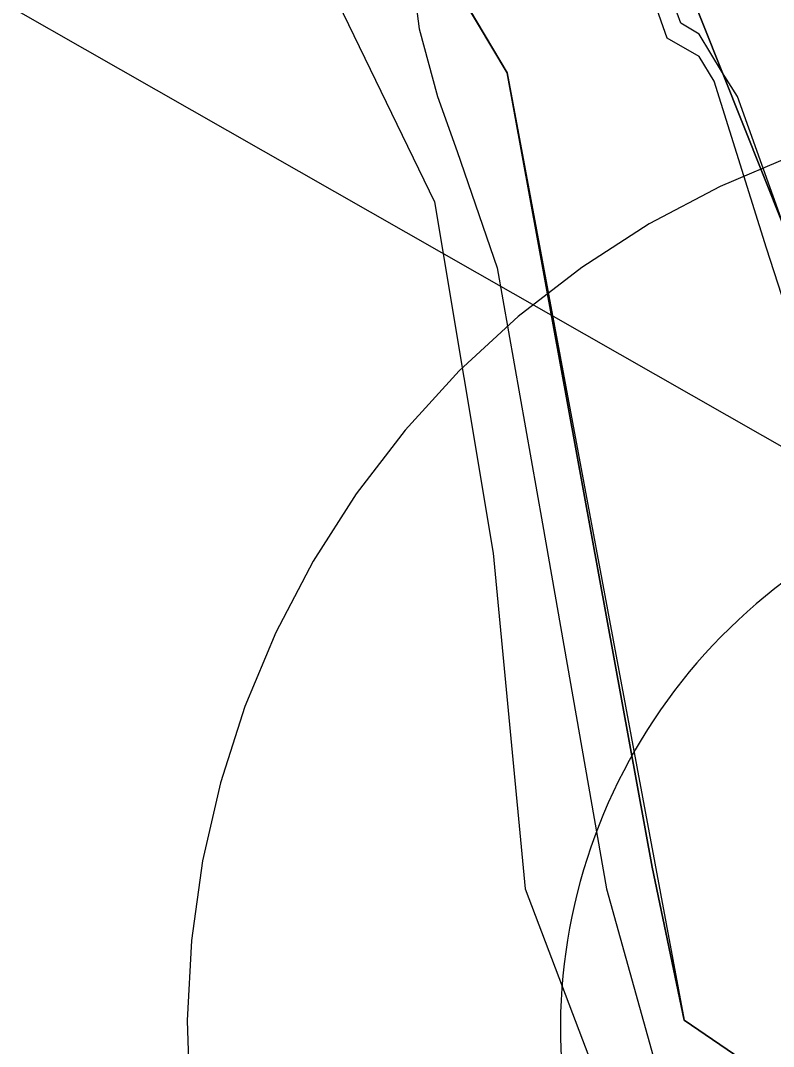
# Model space of a CAD drawing. Extents: x -690419 to -685080, y -987825 to -981190.
# Drawn here: x -686596.4 to -686556, y -986400.9 to -986345.9 of the extents above; entities that cross this region are included whole.
import ezdxf

# ---------------------------------------------------------------- set-up
doc = ezdxf.new("R2010")
doc.units = 0
for name, color, linetype in [('BPEJ I-II ochrana', 7, 'Continuous'), ('OP elektro VN (S)', 7, 'Continuous'), ('OP lesa 30 m (S)', 7, 'Continuous'), ('OP lesa 50 m (S)', 7, 'Continuous'), ('Plochy smíšené nezastavěného území všeobecné MU (S)', 7, 'Continuous'), ('Plochy vodní a vodnich toku WT (S)', 7, 'Continuous'), ('Plochy zemědělské všeobecné AU (S)', 7, 'Continuous'), ('Regulační bloky STABILIZOVANÉ (S)', 7, 'Continuous'), ('Regulační bloky STABILIZOVANÉ (S) TIS', 7, 'Continuous'), ('USES LBK (S)', 7, 'Continuous'), ('USES_ŠRAFY (S)', 7, 'Continuous'), ('Záplavové území aktivní zóna (S)', 7, 'Continuous'), ('Záplavové území Q100 (S)', 7, 'Continuous')]:
    doc.layers.add(name, color=color, linetype=linetype)

msp = doc.modelspace()

# ---------------------------------------------------------------- linework, layer by layer
at = {"layer": 'BPEJ I-II ochrana'}
for p, q in [((-686570.29, -986348.74), (-686596.08, -986305.34)), ((-686562.52, -986391.3), (-686570.29, -986348.74)), ((-686560.8, -986399.5), (-686562.52, -986391.3)), ((-686557.38, -986401.84), (-686560.8, -986399.5))]:
    msp.add_line(p, q, dxfattribs=at)
at = {"layer": 'OP elektro VN (S)'}
msp.add_lwpolyline([(-686617.653, -986333.361), (-686528.052, -986384.449), (-686368.918, -986481.305), (-686546.232, -986678.224), (-686652.768, -986796.502), (-686700.554, -986741.734)], dxfattribs=at)
at = {"layer": 'OP lesa 30 m (S)'}
msp.add_arc((-686537.43, -986399.99), 30, 110.473, 189.6837, dxfattribs=at)
at = {"layer": 'OP lesa 50 m (S)'}
msp.add_lwpolyline([(-686554.919, -986353.147), (-686558.878, -986354.823), (-686562.679, -986356.832), (-686566.293, -986359.161), (-686569.694, -986361.792), (-686572.856, -986364.704), (-686575.757, -986367.878), (-686578.373, -986371.29), (-686580.688, -986374.913), (-686582.682, -986378.722), (-686584.342, -986382.688), (-686585.655, -986386.782), (-686586.611, -986390.974), (-686587.204, -986395.232), (-686587.429, -986399.526), (-686587.284, -986403.823)], dxfattribs=at)
at = {"layer": 'Plochy smíšené nezastavěného území všeobecné MU (S)'}
msp.add_lwpolyline([(-686663.73, -986216.26), (-686635.89, -986215.422), (-686594.245, -986225.531), (-686550.46, -986341.165), (-686537.43, -986399.99), (-686549.98, -986397.14), (-686553.27, -986362.5), (-686568.63, -986323.94), (-686584.5, -986302.4), (-686589.89, -986276.07), (-686619.99, -986268), (-686624.7, -986261.38), (-686636.01, -986217.82), (-686664.66, -986238.46)], close=True, dxfattribs=at)
at = {"layer": 'Plochy vodní a vodnich toku WT (S)'}
for points in [[(-686636.01, -986217.82), (-686624.7, -986261.38), (-686619.99, -986268), (-686589.89, -986276.07), (-686584.5, -986302.4), (-686568.63, -986323.94), (-686553.27, -986362.5), (-686549.98, -986397.14), (-686537.43, -986399.99), (-686534.21, -986418.86), (-686547.77, -986439.87), (-686530.23, -986465.49), (-686529.76, -986542.24), (-686532.26, -986564.85), (-686539.48, -986589.87), (-686546.91, -986614.92), (-686584.85, -986665.54), (-686617.44, -986732.54), (-686621.89, -986748.01)], [(-686538.67, -986550.05), (-686537.77, -986479.73), (-686558.79, -986434.27), (-686553.34, -986411.64), (-686557.38, -986401.84), (-686560.8, -986399.5), (-686562.52, -986391.3), (-686570.29, -986348.74), (-686596.08, -986305.34), (-686663.33, -986317.82), (-686665.56, -986318.5), (-686666.51, -986313.61), (-686663.83, -986313.14), (-686596.93, -986298.95), (-686597.54, -986288.3), (-686632.23, -986279.81), (-686643.38, -986256.33), (-686644.68, -986241.46)]]:
    msp.add_lwpolyline(points, dxfattribs=at)
at = {"layer": 'Plochy zemědělské všeobecné AU (S)'}
msp.add_lwpolyline([(-686676.51, -986555.42), (-686667.92, -986522.94), (-686659.13, -986474.94), (-686658.73, -986468.88), (-686655.33, -986417.82), (-686657.08, -986369.79), (-686662.66, -986324.04), (-686663.33, -986317.82), (-686596.08, -986305.34), (-686570.29, -986348.74), (-686562.52, -986391.3), (-686560.8, -986399.5), (-686557.38, -986401.84), (-686553.34, -986411.64), (-686558.79, -986434.27), (-686537.77, -986479.73), (-686538.545, -986540.3)], dxfattribs=at)
at = {"layer": 'Regulační bloky STABILIZOVANÉ (S)'}
msp.add_lwpolyline([(-686663.73, -986216.26), (-686635.89, -986215.422), (-686594.245, -986225.531), (-686550.46, -986341.165), (-686537.43, -986399.99), (-686549.98, -986397.14), (-686553.27, -986362.5), (-686568.63, -986323.94), (-686584.5, -986302.4), (-686589.89, -986276.07), (-686619.99, -986268), (-686624.7, -986261.38), (-686636.01, -986217.82), (-686664.66, -986238.46)], close=True, dxfattribs=at)
for points in [[(-686636.01, -986217.82), (-686624.7, -986261.38), (-686619.99, -986268), (-686589.89, -986276.07), (-686584.5, -986302.4), (-686568.63, -986323.94), (-686553.27, -986362.5), (-686549.98, -986397.14), (-686537.43, -986399.99), (-686534.21, -986418.86), (-686547.77, -986439.87), (-686530.23, -986465.49), (-686529.76, -986542.24), (-686532.26, -986564.85), (-686539.48, -986589.87), (-686546.91, -986614.92), (-686584.85, -986665.54), (-686617.44, -986732.54), (-686621.89, -986748.01)], [(-686538.67, -986550.05), (-686537.77, -986479.73), (-686558.79, -986434.27), (-686553.34, -986411.64), (-686557.38, -986401.84), (-686560.8, -986399.5), (-686562.52, -986391.3), (-686570.29, -986348.74), (-686596.08, -986305.34), (-686663.33, -986317.82), (-686665.56, -986318.5), (-686666.51, -986313.61), (-686663.83, -986313.14), (-686596.93, -986298.95), (-686597.54, -986288.3), (-686632.23, -986279.81), (-686643.38, -986256.33), (-686644.68, -986241.46)], [(-686676.51, -986555.42), (-686667.92, -986522.94), (-686659.13, -986474.94), (-686658.73, -986468.88), (-686655.33, -986417.82), (-686657.08, -986369.79), (-686662.66, -986324.04), (-686663.33, -986317.82), (-686596.08, -986305.34), (-686570.29, -986348.74), (-686562.52, -986391.3), (-686560.8, -986399.5), (-686557.38, -986401.84), (-686553.34, -986411.64), (-686558.79, -986434.27), (-686537.77, -986479.73), (-686538.545, -986540.3)]]:
    msp.add_lwpolyline(points, dxfattribs=at)
at = {"layer": 'Regulační bloky STABILIZOVANÉ (S) TIS'}
msp.add_line((-686560.8, -986399.5), (-686557.38, -986401.84), dxfattribs=at)
for points in [[(-686596.08, -986305.34), (-686570.29, -986348.74), (-686562.52, -986391.3), (-686560.8, -986399.5)], [(-686537.43, -986399.99), (-686549.98, -986397.14), (-686553.27, -986362.5), (-686568.63, -986323.94)]]:
    msp.add_lwpolyline(points, dxfattribs=at)
at = {"layer": 'USES LBK (S)'}
msp.add_lwpolyline([(-686671.4, -986248.73), (-686643.38, -986256.33), (-686632.23, -986279.81), (-686597.54, -986288.3), (-686596.93, -986298.95), (-686596.08, -986305.34), (-686570.29, -986348.74), (-686560.8, -986399.5), (-686557.38, -986401.84), (-686553.34, -986411.64), (-686558.79, -986434.27), (-686537.77, -986479.73), (-686538.545, -986540.3)], dxfattribs=at)
at = {"layer": 'USES_ŠRAFY (S)'}
msp.add_lwpolyline([(-686671.4, -986248.73), (-686643.38, -986256.33), (-686632.23, -986279.81), (-686597.54, -986288.3), (-686596.93, -986298.95), (-686596.08, -986305.34), (-686570.29, -986348.74), (-686560.8, -986399.5), (-686557.38, -986401.84), (-686553.34, -986411.64), (-686558.79, -986434.27), (-686537.77, -986479.73), (-686538.545, -986540.3)], dxfattribs=at)
at = {"layer": 'Záplavové území aktivní zóna (S)'}
for points in [[(-686575.183, -986345), (-686575, -986346.386), (-686574.011, -986350), (-686572.957, -986352.957), (-686570.815, -986359.185), (-686568.4, -986372.912), (-686564.961, -986392.458), (-686561.733, -986404.057)], [(-686540.242, -986401.011), (-686545.734, -986389.888), (-686549.993, -986377.864), (-686556.382, -986358.132), (-686559.192, -986349.192), (-686560, -986347.869), (-686561.708, -986346.871), (-686562.373, -986345)]]:
    msp.add_lwpolyline(points, dxfattribs=at)
at = {"layer": 'Záplavové území Q100 (S)'}
for points in [[(-686597.242, -986315), (-686595, -986317.644), (-686593.781, -986318.781), (-686592.786, -986320), (-686590, -986323.001), (-686574.172, -986355.65), (-686571.03, -986374.486), (-686569.317, -986392.466), (-686563.035, -986409.019)], [(-686537.32, -986402.097), (-686541.606, -986393.879), (-686547.686, -986382.073), (-686550.813, -986369.92), (-686557.943, -986350), (-686558.745, -986348.745), (-686560, -986346.673), (-686560.978, -986346.071), (-686561.366, -986345)]]:
    msp.add_lwpolyline(points, dxfattribs=at)

doc.saveas('drawing.dxf')
